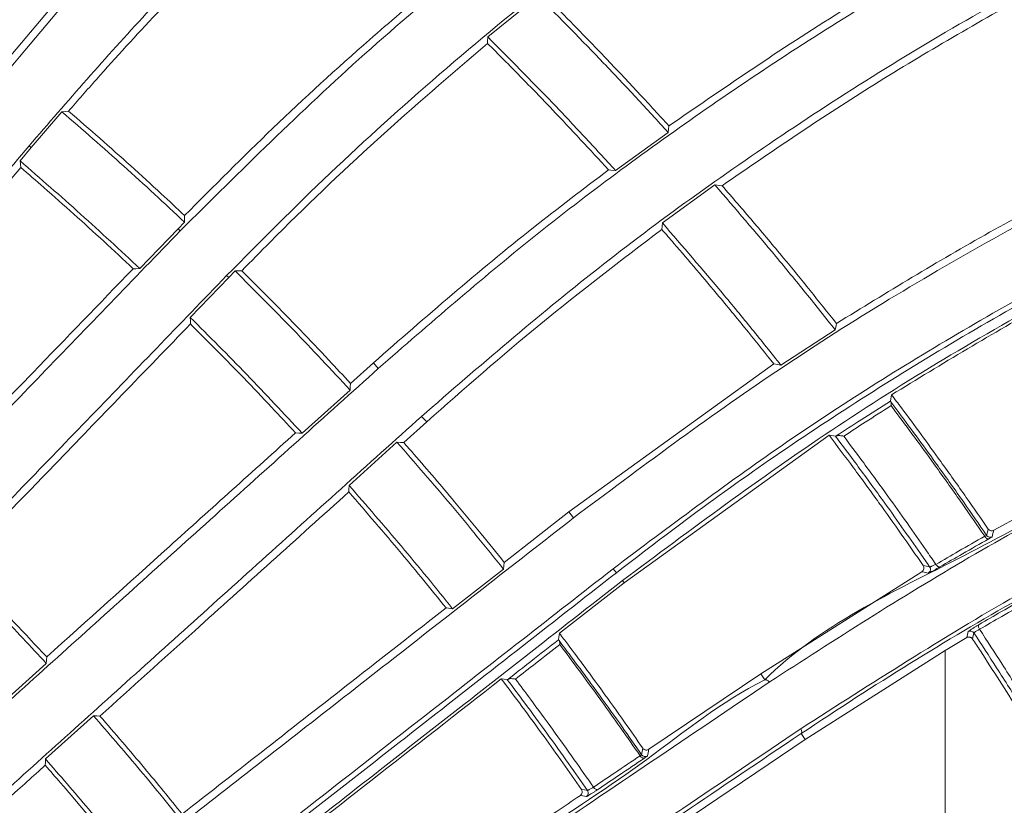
# Model space of a CAD drawing. Header units: millimetres. Extents: x 0 to 1118, y 0 to 864.
# Tile 401 of 512: x 549 to 560, y 442 to 451. Entities that reach past the tile are written whole.
import ezdxf

# ---------------------------------------------------------------- set-up
doc = ezdxf.new("R2010")
doc.units = ezdxf.units.MM
doc.styles.add('SLDTEXTSTYLE0', font='TXT', dxfattribs={"width": 0.605})
doc.dimstyles.new('SLDDIMSTYLE3', dxfattribs={"dimtxt": 3.175, "dimasz": 3.302, "dimexe": 0, "dimexo": 0.0625, "dimgap": 0.79375, "dimtad": 0, "dimtih": 1, "dimtoh": 1, "dimdec": 1, "dimlfac": 4, "dimrnd": 1e-09, "dimzin": 12, "dimdsep": 46, "dimtxsty": 'SLDTEXTSTYLE0', "dimsah": 1, "dimcen": 0.09, "dimadec": 0, "dimazin": 3, "dimtfac": 1, "dimtofl": 0, "dimtmove": 0, "dimatfit": 3, "dimfxl": 1, "dimfrac": 2, "dimtolj": 1, "dimtzin": 12, "dimarcsym": 0})

# ---------------------------------------------------------------- blocks, each defined once
blk = doc.blocks.new('_D_3')
at = {"color": 7, "linetype": 'Continuous', "lineweight": 0}
for p, q in [((465.577, 443.258), (465.577, 471.353)), ((606.87, 443.258), (606.87, 471.353)), ((465.577, 469.753), (530.766, 469.753)), ((606.87, 469.753), (541.68, 469.753))]:
    blk.add_line(p, q, dxfattribs=at)
for points in [[(465.577, 469.753), (468.879, 469.245), (468.879, 470.261)], [(606.87, 469.753), (603.568, 470.261), (603.568, 469.245)]]:
    blk.add_solid(points, dxfattribs=at)
at = {"color": 7, "linetype": 'Continuous', "lineweight": 0, "insert": (530.766, 471.409), "char_height": 3.175, "attachment_point": 1, "style": 'SLDTEXTSTYLE0'}
blk.add_mtext('565.2', dxfattribs=at)
blk = doc.blocks.new('_D_4')
at = {"color": 7, "linetype": 'Continuous', "lineweight": 0}
for p, q in [((462.003, 441.286), (462.003, 484.2)), ((610.443, 441.286), (610.443, 484.2)), ((462.003, 482.6), (530.766, 482.6)), ((610.443, 482.6), (541.68, 482.6))]:
    blk.add_line(p, q, dxfattribs=at)
for points in [[(462.003, 482.6), (465.305, 482.092), (465.305, 483.108)], [(610.443, 482.6), (607.141, 483.108), (607.141, 482.092)]]:
    blk.add_solid(points, dxfattribs=at)
at = {"color": 7, "linetype": 'Continuous', "lineweight": 0, "insert": (530.766, 484.256), "char_height": 3.175, "attachment_point": 1, "style": 'SLDTEXTSTYLE0'}
blk.add_mtext('593.8', dxfattribs=at)

msp = doc.modelspace()

# ---------------------------------------------------------------- linework, layer by layer
at = {"color": 7, "linetype": 'Continuous', "lineweight": 15}
for p, q in [((550.2661, 452.76), (548.6329, 450.8136)), ((554.2185, 451.0776), (554.8032, 451.5537)), ((548.9113, 449.7918), (549.2666, 450.2093)), ((555.7047, 449.5244), (556.3147, 449.9683)), ((548.7816, 449.6372), (548.9113, 449.7918)), ((556.2482, 448.916), (556.8579, 449.3581)), ((550.6202, 448.8477), (550.694, 448.9239)), ((550.6202, 448.8477), (550.1727, 448.3846)), ((551.2066, 448.2814), (551.2804, 448.3576)), ((550.7595, 447.818), (551.2066, 448.2814)), ((557.626, 447.2628), (558.2583, 447.6723)), ((552.8891, 447.2914), (552.6221, 447.051)), ((555.1617, 445.5573), (557.5451, 447.2765)), ((552.6174, 446.9731), (552.0599, 446.4714)), ((553.2409, 446.3638), (553.5079, 446.6042)), ((555.8023, 444.7326), (558.1859, 446.4494)), ((552.6056, 445.8653), (553.1628, 446.3674)), ((555.1617, 445.5573), (554.4103, 444.9702)), ((554.4001, 444.8928), (553.8089, 444.4312)), ((559.2651, 444.8619), (557.3925, 443.6761)), ((555.0522, 444.1461), (555.8023, 444.7326)), ((559.5357, 443.9464), (559.7867, 444.0961)), ((557.9096, 442.9095), (559.5357, 443.9464)), ((559.5357, 443.9464), (559.5357, 441.6184)), ((549.0858, 443.7961), (548.5281, 443.2945)), ((557.3925, 443.6761), (556.0899, 442.7974)), ((549.077, 442.6849), (549.6341, 443.1872)), ((556.6069, 442.0308), (557.9096, 442.9095))]:
    msp.add_line(p, q, dxfattribs=at)
at = {"color": 9, "linetype": 'Continuous', "lineweight": 0}
for p, q in [((548.9113, 449.7918), (548.8856, 449.8122)), ((550.6202, 448.8477), (550.643, 448.8244)), ((551.2066, 448.2814), (551.1825, 448.3034)), ((552.8891, 447.2914), (552.9458, 447.2251)), ((553.5079, 446.6042), (553.4477, 446.6677)), ((555.1617, 445.5573), (555.2137, 445.4872)), ((555.6754, 444.8962), (555.7128, 444.8496)), ((555.8023, 444.7326), (555.7832, 444.7583)), ((557.3925, 443.6761), (557.4384, 443.6043)), ((557.8601, 442.9792), (557.9096, 442.9095))]:
    msp.add_line(p, q, dxfattribs=at)
at = {"color": 7, "linetype": 'Continuous', "lineweight": 15, "flags": 128}
for points in [[(554.216, 451.0028), (554.2168, 451.0262), (554.2185, 451.0776)], [(549.3449, 450.2161), (549.3134, 450.2134), (549.2666, 450.2093)], [(556.3238, 450.0439), (556.3192, 450.0061), (556.3147, 449.9683)], [(548.7889, 449.561), (548.7853, 449.5991), (548.7816, 449.6372)], [(555.6225, 449.5332), (555.6482, 449.5305), (555.7047, 449.5244)], [(556.9423, 449.349), (556.9141, 449.3521), (556.8579, 449.3581)], [(550.6935, 449.0017), (550.6938, 448.9628), (550.694, 448.9239)], [(556.2411, 448.8409), (556.2447, 448.8784), (556.2482, 448.916)], [(550.1727, 448.3846), (550.1256, 448.3841), (550.0963, 448.3838)], [(551.3587, 448.3594), (551.3273, 448.3587), (551.2804, 448.3576)], [(550.7615, 447.7414), (550.7605, 447.7797), (550.7595, 447.818)], [(558.2721, 447.7479), (558.2675, 447.7227), (558.2583, 447.6723)], [(557.5451, 447.2765), (557.5856, 447.2696), (557.626, 447.2628)], [(552.6174, 446.9731), (552.6198, 447.012), (552.6221, 447.051)], [(558.9126, 446.9184), (558.9033, 446.871), (558.8982, 446.8449)], [(552.0599, 446.4714), (552.0217, 446.4737), (551.9835, 446.4759)], [(558.1859, 446.4494), (558.2141, 446.4443), (558.2613, 446.4356)], [(553.2409, 446.3638), (553.2019, 446.3656), (553.1628, 446.3674)], [(552.6022, 445.7887), (552.6035, 445.8181), (552.6056, 445.8653)], [(554.4001, 444.8928), (554.4052, 444.9315), (554.4103, 444.9702)], [(553.8089, 444.4312), (553.762, 444.4373), (553.733, 444.4411)], [(555.0522, 444.1461), (555.0458, 444.1021), (555.0413, 444.0708)], [(549.0858, 443.7961), (549.0882, 443.8346), (549.0905, 443.8711)], [(554.375, 443.6166), (554.4071, 443.6121), (554.4451, 443.6066)], [(549.7092, 443.1838), (549.6726, 443.1855), (549.6341, 443.1872)], [(549.0739, 442.6118), (549.0755, 442.6484), (549.077, 442.6849)]]:
    msp.add_lwpolyline(points, dxfattribs=at)
at = {"color": 9, "linetype": 'Continuous', "lineweight": 0, "flags": 128}
for points in [[(559.9959, 445.2738), (560.001, 445.2659), (560.0067, 445.2588), (560.0128, 445.2528), (560.0191, 445.2479), (560.0253, 445.2445), (560.0313, 445.2426), (560.0369, 445.2423), (560.0418, 445.2436)], [(560.0174, 445.2843), (560.0265, 445.3212), (560.0356, 445.3582)], [(560.1006, 445.3436), (560.0911, 445.3047), (560.0822, 445.2684)], [(559.28, 444.9343), (559.3176, 444.9256), (559.3551, 444.9169)], [(559.3551, 444.9169), (559.36, 444.9078), (559.363, 444.8981)], [(559.4272, 444.9472), (559.4324, 444.9394), (559.4383, 444.9323), (559.4446, 444.9263), (559.451, 444.9215), (559.4574, 444.9182), (559.4636, 444.9164), (559.4692, 444.9162), (559.4742, 444.9176)], [(559.3384, 444.8449), (559.292, 444.8557), (559.2651, 444.8619)], [(559.9343, 444.1925), (559.9299, 444.2009), (559.9265, 444.2096), (559.9243, 444.2181), (559.9232, 444.2262), (559.9234, 444.2335), (559.9248, 444.2398), (559.9274, 444.2449), (559.9311, 444.2486)], [(559.7867, 444.0961), (559.7947, 444.1324), (559.8021, 444.1656)], [(559.8702, 444.1507), (559.8624, 444.1151), (559.8546, 444.0796)], [(557.4896, 443.577), (557.4839, 443.5848), (557.4775, 443.5918), (557.4706, 443.5976), (557.4635, 443.6022), (557.4565, 443.6052), (557.4498, 443.6065), (557.4437, 443.6063), (557.4384, 443.6043)], [(557.8601, 442.9792), (557.8637, 442.9832), (557.8662, 442.9884), (557.8675, 442.9948), (557.8675, 443.002), (557.8663, 443.0098), (557.8638, 443.018), (557.8602, 443.0263), (557.8556, 443.0343)], [(556.0063, 442.734), (556.0139, 442.7717), (556.0215, 442.8093)], [(556.0899, 442.7974), (556.0818, 442.7574), (556.0743, 442.7202)], [(555.989, 442.7226), (555.9947, 442.7148), (556.0012, 442.7078), (556.0082, 442.702), (556.0153, 442.6976), (556.0224, 442.6946), (556.0293, 442.6933), (556.0355, 442.6937), (556.0409, 442.6957)], [(555.3067, 442.3319), (555.342, 442.3248), (555.3772, 442.3177)], [(555.4468, 442.3572), (555.4525, 442.3494), (555.459, 442.3424), (555.466, 442.3367), (555.4732, 442.3322), (555.4804, 442.3293), (555.4873, 442.3281), (555.4936, 442.3285), (555.4991, 442.3305)], [(555.363, 442.247), (555.3248, 442.2547), (555.2943, 442.2608)]]:
    msp.add_lwpolyline(points, dxfattribs=at)
at = {"color": 9, "linetype": 'Continuous', "lineweight": 0}
for centre, start, end in [((560.0587, 445.3126), 214.44201, 297.9979), ((559.8284, 444.1231), 33.43584, 121.72875), ((556.0474, 442.7624), 214.65972, 302.4574), ((555.336, 442.2892), 302.56831, 34.68984)]:
    msp.add_arc(centre, 0.05, start, end, dxfattribs=at)
at = {"color": 7, "linetype": 'Continuous', "lineweight": 15}
msp.add_arc((559.3139, 444.8885), 0.05, 299.40848, 11.0443, dxfattribs=at)
for points, knots in [([(542.8788, 443.8204), (543.4732, 444.5288), (544.6619, 445.9455), (546.534, 448.1765), (548.4583, 450.4698), (549.7871, 452.0534), (550.452, 452.8458)], [0, 0, 0, 0, 0.25075006, 0.50150033, 0.75055431, 1, 1, 1, 1]), ([(551.7323, 452.8458), (551.4785, 452.5996), (550.9709, 452.1071), (550.003, 451.1033), (549.3319, 450.328), (548.8856, 449.8122)], [0, 0, 0, 0, 0.2508587, 0.5017163, 1, 1, 1, 1]), ([(555.1972, 452.8458), (554.783, 452.5267), (553.9545, 451.8886), (552.3982, 450.565), (551.343, 449.5185), (550.643, 448.8244)], [0, 0, 0, 0, 0.2519055, 0.5038081, 1, 1, 1, 1]), ([(556.4696, 452.8458), (555.9833, 452.4908), (555.0106, 451.7807), (553.6548, 450.6566), (552.3685, 449.5007), (551.5781, 448.7028), (551.1825, 448.3034)], [0, 0, 0, 0, 0.25182, 0.503635, 0.7515787, 1, 1, 1, 1]), ([(561.1065, 452.8458), (560.3379, 452.4329), (558.8008, 451.607), (556.6934, 450.2249), (554.7227, 448.7702), (553.5389, 447.7408), (552.9458, 447.2251)], [0, 0, 0, 0, 0.2536212, 0.5072281, 0.7531347, 1, 1, 1, 1]), ([(562.8201, 452.8458), (561.9265, 452.4079), (560.1394, 451.532), (557.7098, 450.0186), (555.455, 448.4041), (554.1179, 447.2475), (553.4477, 446.6677)], [0, 0, 0, 0, 0.2540287, 0.508035, 0.7533861, 1, 1, 1, 1]), ([(571.2252, 452.8458), (570.2579, 452.6285), (568.3163, 452.1922), (565.4875, 451.2563), (562.7238, 450.1158), (560.0535, 448.7493), (557.5207, 447.2116), (555.9843, 446.0632), (555.2137, 445.4872)], [0, 0, 0, 0, 0.1573268, 0.3158108, 0.4839822, 0.6533446, 0.8261422, 1, 1, 1, 1]), ([(578.7628, 452.8458), (577.97, 452.8312), (576.3846, 452.802), (574.03, 452.5694), (571.7052, 452.201), (569.2987, 451.661), (566.8498, 450.936), (564.3677, 450.0065), (561.9874, 448.9186), (559.7334, 447.69), (557.6121, 446.3527), (556.3219, 445.3824), (555.6754, 444.8962)], [0, 0, 0, 0, 0.08882624, 0.17765382, 0.26829671, 0.35894294, 0.46455837, 0.57018181, 0.67823314, 0.78629322, 0.89291248, 1, 1, 1, 1]), ([(549.3449, 450.2161), (549.4523, 450.3389), (549.7859, 450.7208), (550.3662, 451.3531), (551.0662, 452.079), (551.5444, 452.5426), (551.7687, 452.76)], [0, 0, 0, 0, 0.1412967, 0.439135, 0.7369743, 1, 1, 1, 1]), ([(576.9154, 452.7432), (575.9699, 452.6754), (574.0787, 452.5397), (571.2933, 452.069), (568.5661, 451.4096), (565.9353, 450.5572), (563.4383, 449.5419), (561.0647, 448.3756), (558.8148, 447.0637), (557.0416, 445.8669), (556.0452, 445.1041), (555.7128, 444.8496)], [0, 0, 0, 0, 0.11539668, 0.23079999, 0.34951912, 0.4682478, 0.58499517, 0.70175149, 0.82102275, 0.94030183, 1, 1, 1, 1]), ([(556.3238, 450.0439), (557.0013, 450.51), (558.1395, 451.2929), (559.3713, 451.9985), (559.8698, 452.2841)], [0, 0, 0, 0, 0.5952501, 1, 1, 1, 1]), ([(550.6935, 449.0017), (551.0323, 449.342), (551.7232, 450.0359), (552.6851, 450.916), (553.3138, 451.4505), (553.5507, 451.6519)], [0, 0, 0, 0, 0.3748793, 0.7644526, 1, 1, 1, 1]), ([(556.3147, 449.9683), (556.191, 450.1037), (555.9435, 450.3745), (555.443, 450.9062), (555.0587, 451.2952), (554.8032, 451.5537)], [0, 0, 0, 0, 0.2511658, 0.502331, 1, 1, 1, 1]), ([(554.8884, 451.5498), (554.9371, 451.5009), (555.18, 451.2571), (555.5474, 450.8784), (555.9759, 450.4241), (556.2118, 450.1664), (556.3238, 450.0439)], [0, 0, 0, 0, 0.0994344, 0.4962853, 0.760736, 1, 1, 1, 1]), ([(556.9423, 449.349), (557.5059, 449.7363), (558.6404, 450.516), (559.8693, 451.2167), (560.4878, 451.5694)], [0, 0, 0, 0, 0.4967754, 1, 1, 1, 1]), ([(555.7832, 444.7583), (556.5801, 445.3522), (558.1792, 446.5439), (560.7684, 448.0926), (563.4571, 449.4242), (565.9169, 450.4432), (567.5633, 450.9272), (568.2339, 451.1243)], [0, 0, 0, 0, 0.2234601, 0.4483977, 0.6536867, 0.858954, 1, 1, 1, 1]), ([(551.3587, 448.3594), (551.468, 448.4707), (551.9758, 448.9878), (552.9066, 449.882), (553.7842, 450.6332), (554.216, 451.0028)], [0, 0, 0, 0, 0.1222721, 0.5680561, 1, 1, 1, 1]), ([(554.216, 451.0028), (554.3428, 450.8754), (554.5964, 450.6207), (555.0678, 450.1332), (555.4062, 449.7672), (555.6225, 449.5332)], [0, 0, 0, 0, 0.2650261, 0.5300524, 1, 1, 1, 1]), ([(555.7047, 449.5244), (555.5832, 449.6569), (555.3402, 449.9218), (554.8481, 450.4427), (554.47, 450.8239), (554.2185, 451.0776)], [0, 0, 0, 0, 0.2507947, 0.501589, 1, 1, 1, 1]), ([(523.9732, 450.4073), (524.9339, 450.3726), (526.8552, 450.3032), (529.7077, 449.8492), (532.5051, 449.1434), (535.241, 448.1601), (537.8879, 446.9085), (540.4171, 445.3925), (542.7856, 443.6359), (544.9705, 441.6556), (546.9508, 439.4707), (548.7074, 437.1022), (550.2234, 434.5729), (551.4842, 431.9073), (552.4776, 429.1309), (553.1941, 426.2704), (553.6267, 423.3536), (553.7715, 420.4083), (553.6265, 417.4632), (553.1949, 414.5457), (552.4744, 411.6875), (551.4703, 408.8301), (550.549, 407.008), (550.0709, 406.0625)], [0, 0, 0, 0, 0.0466231, 0.0932463, 0.1398694, 0.1864926, 0.2341258, 0.2817589, 0.3293921, 0.3770253, 0.4246585, 0.4722917, 0.5199248, 0.567558, 0.6151912, 0.6628244, 0.7104576, 0.7580907, 0.8057239, 0.8533571, 0.9009903, 0.9486235, 1, 1, 1, 1]), ([(550.694, 448.9239), (550.5771, 449.0337), (550.3431, 449.2533), (549.87, 449.6848), (549.5077, 449.9997), (549.2666, 450.2093)], [0, 0, 0, 0, 0.250549, 0.501098, 1, 1, 1, 1]), ([(549.3449, 450.2161), (549.4662, 450.1111), (549.7089, 449.901), (550.0678, 449.5803), (550.3961, 449.2807), (550.6033, 449.0863), (550.6935, 449.0017)], [0, 0, 0, 0, 0.26520975, 0.53041854, 0.79562799, 1, 1, 1, 1]), ([(557.4384, 443.6043), (557.4384, 443.6043), (558.0674, 444.2334), (559.7827, 445.0135), (562.1782, 446.39), (564.7936, 447.5083), (567.4484, 448.449), (570.1693, 449.185), (572.9646, 449.7265), (575.8109, 450.0646), (577.9059, 450.1434), (578.8287, 450.1434), (578.8287, 450.1434)], [0, 0, 0, 0, 0.0000005, 0.1298721, 0.2604498, 0.3872119, 0.5147528, 0.6343961, 0.7540309, 0.8770184, 0.9999993, 1, 1, 1, 1]), ([(578.8408, 450.1007), (577.8751, 450.0796), (575.9438, 450.0374), (573.0847, 449.7), (570.275, 449.1671), (567.5112, 448.4211), (564.8323, 447.4805), (562.2459, 446.3456), (559.7727, 445.0509), (558.2521, 444.0692), (557.4896, 443.577)], [0, 0, 0, 0, 0.1195723, 0.2391504, 0.3621772, 0.4852135, 0.6119683, 0.7395254, 0.8693995, 1, 1, 1, 1]), ([(548.8856, 449.8122), (548.4108, 449.2464), (547.4612, 448.1147), (546.0835, 446.4729), (544.7407, 444.8725), (543.8826, 443.8499), (543.4533, 443.3383)], [0, 0, 0, 0, 0.2504771, 0.5009577, 0.7503335, 1, 1, 1, 1]), ([(558.2721, 447.7479), (558.8578, 448.1077), (560.0311, 448.8284), (561.2936, 449.4681), (561.9259, 449.7884)], [0, 0, 0, 0, 0.4992139, 1, 1, 1, 1]), ([(550.1727, 448.3846), (550.0589, 448.4914), (549.8313, 448.705), (549.3702, 449.1255), (549.017, 449.4326), (548.7816, 449.6372)], [0, 0, 0, 0, 0.2501317, 0.5002635, 1, 1, 1, 1]), ([(546.2868, 446.579), (546.6589, 447.0225), (547.4783, 447.999), (548.3262, 449.0094), (548.7889, 449.561)], [0, 0, 0, 0, 0.454196, 1, 1, 1, 1]), ([(548.7889, 449.561), (548.8784, 449.4837), (549.0859, 449.3043), (549.4076, 449.0185), (549.7544, 448.7038), (549.9823, 448.4905), (550.0963, 448.3838)], [0, 0, 0, 0, 0.201547, 0.4676982, 0.7338495, 1, 1, 1, 1]), ([(552.8891, 447.2914), (553.4969, 447.822), (554.3752, 448.5886), (555.3288, 449.3108), (555.6225, 449.5332)], [0, 0, 0, 0, 0.6920422, 1, 1, 1, 1]), ([(557.8556, 443.0343), (558.68, 443.5642), (560.3343, 444.6276), (562.9937, 445.9814), (565.7442, 447.1325), (568.4065, 448.0049), (571.0121, 448.653), (573.542, 449.1008), (576.1533, 449.3918), (577.9451, 449.4286), (578.841, 449.447)], [0, 0, 0, 0, 0.1431701, 0.28728487, 0.41995826, 0.55353459, 0.66385155, 0.77416284, 0.88708363, 1, 1, 1, 1]), ([(578.8287, 449.3899), (578.8287, 449.3899), (577.9207, 449.3899), (576.2212, 449.328), (573.6108, 449.0561), (571.0658, 448.6073), (568.428, 447.9543), (565.7482, 447.0751), (563.0105, 445.9342), (560.327, 444.5544), (558.7237, 443.555), (557.8601, 442.9792), (557.8601, 442.9792)], [0, 0, 0, 0, 0.0000005, 0.1102642, 0.2205317, 0.3334692, 0.446413, 0.5790766, 0.7126683, 0.855848, 0.9999994, 1, 1, 1, 1]), ([(558.2583, 447.6723), (558.1443, 447.8157), (557.9162, 448.1024), (557.4529, 448.6674), (557.0956, 449.0822), (556.8579, 449.3581)], [0, 0, 0, 0, 0.250736, 0.5014727, 1, 1, 1, 1]), ([(556.9423, 449.349), (557.0621, 449.2104), (557.3017, 448.9333), (557.7478, 448.4018), (558.0672, 448.0034), (558.2721, 447.7479)], [0, 0, 0, 0, 0.2640135, 0.5280274, 1, 1, 1, 1]), ([(557.626, 447.2628), (557.514, 447.4031), (557.2899, 447.6839), (556.8341, 448.238), (556.4824, 448.6449), (556.2482, 448.916)], [0, 0, 0, 0, 0.2503645, 0.5007294, 1, 1, 1, 1]), ([(558.9126, 446.9184), (559.4978, 447.2756), (560.6701, 447.9911), (561.932, 448.623), (562.5639, 448.9395)], [0, 0, 0, 0, 0.4991895, 1, 1, 1, 1]), ([(544.4653, 442.4272), (544.9514, 442.9305), (545.9235, 443.9372), (547.4513, 445.5193), (549.02, 447.1437), (550.1018, 448.2639), (550.643, 448.8244)], [0, 0, 0, 0, 0.2506379, 0.5012734, 0.7504777, 1, 1, 1, 1]), ([(553.5079, 446.6042), (553.9438, 446.9879), (554.8166, 447.756), (555.7659, 448.479), (556.2411, 448.8409)], [0, 0, 0, 0, 0.4994695, 1, 1, 1, 1]), ([(556.2411, 448.8409), (556.2883, 448.7867), (556.5126, 448.5293), (556.8496, 448.1319), (557.2357, 447.6634), (557.4465, 447.3998), (557.5451, 447.2765)], [0, 0, 0, 0, 0.1058796, 0.5028719, 0.7674246, 1, 1, 1, 1]), ([(550.0963, 448.3838), (549.7053, 447.979), (548.7867, 447.0277), (547.9009, 446.1105), (547.3921, 445.5836)], [0, 0, 0, 0, 0.4255352, 1, 1, 1, 1]), ([(552.6174, 446.9731), (552.508, 447.0912), (552.2891, 447.3275), (551.8463, 447.7919), (551.5064, 448.1317), (551.2804, 448.3576)], [0, 0, 0, 0, 0.2509798, 0.501959, 1, 1, 1, 1]), ([(551.3587, 448.3594), (551.4728, 448.2457), (551.701, 448.0185), (552.0379, 447.6723), (552.3451, 447.3499), (552.5384, 447.1414), (552.6221, 447.051)], [0, 0, 0, 0, 0.2655832, 0.5311657, 0.7967475, 1, 1, 1, 1]), ([(551.1825, 448.3034), (550.6375, 447.739), (549.5473, 446.6101), (547.9748, 444.9817), (546.45, 443.4028), (545.4868, 442.4053), (545.0048, 441.9062)], [0, 0, 0, 0, 0.2507074, 0.5014207, 0.7504934, 1, 1, 1, 1]), ([(552.0599, 446.4714), (551.9536, 446.5861), (551.741, 446.8155), (551.3103, 447.2671), (550.9796, 447.5978), (550.7595, 447.818)], [0, 0, 0, 0, 0.2505574, 0.5011153, 1, 1, 1, 1]), ([(548.0573, 444.9412), (548.4312, 445.3283), (549.3143, 446.2429), (550.2322, 447.1934), (550.7615, 447.7414)], [0, 0, 0, 0, 0.4233752, 1, 1, 1, 1]), ([(550.7615, 447.7414), (550.8034, 447.6998), (551.012, 447.4928), (551.3275, 447.1716), (551.6917, 446.7903), (551.8908, 446.5758), (551.9835, 446.4759)], [0, 0, 0, 0, 0.100874, 0.500993, 0.7676073, 1, 1, 1, 1]), ([(545.9507, 440.9266), (546.4946, 441.4163), (547.5823, 442.3958), (549.3112, 443.9524), (551.0938, 445.5575), (552.3281, 446.6689), (552.9458, 447.2251)], [0, 0, 0, 0, 0.2509475, 0.5018863, 0.75073, 1, 1, 1, 1]), ([(563.7522, 447.1407), (563.1245, 446.8618), (561.8672, 446.3032), (560.6901, 445.6638), (560.1006, 445.3436)], [0, 0, 0, 0, 0.499232, 1, 1, 1, 1]), ([(558.9126, 446.9184), (558.9508, 446.8676), (559.1435, 446.6111), (559.4342, 446.214), (559.769, 445.7437), (559.9511, 445.4804), (560.0356, 445.3582)], [0, 0, 0, 0, 0.0991549, 0.500563, 0.7680776, 1, 1, 1, 1]), ([(558.2696, 446.4397), (558.3655, 446.5025), (558.5734, 446.6389), (558.7845, 446.7727), (558.8982, 446.8449)], [0, 0, 0, 0, 0.4608887, 1, 1, 1, 1]), ([(558.8982, 446.8449), (558.8986, 446.8439), (558.8991, 446.8427), (558.9017, 446.8387), (558.9021, 446.838)], [0, 0, 0, 0, 0.8231399, 1, 1, 1, 1]), ([(558.9021, 446.838), (558.9039, 446.8337), (558.9077, 446.8245), (558.9079, 446.8069), (558.9072, 446.7956), (558.9069, 446.7926), (558.9069, 446.7924)], [0, 0, 0, 0, 0.3970662, 0.8417559, 0.988531, 1, 1, 1, 1]), ([(553.4477, 446.6677), (552.8243, 446.1064), (551.5774, 444.9837), (549.7894, 443.3738), (548.0654, 441.8215), (546.9906, 440.8537), (546.4526, 440.3693)], [0, 0, 0, 0, 0.2510162, 0.5020425, 0.7507086, 1, 1, 1, 1]), ([(559.6139, 441.5652), (559.6139, 441.5652), (560.4621, 441.9893), (562.0322, 442.914), (564.6915, 444.0481), (567.3903, 445.0062), (570.1476, 445.7471), (572.9438, 446.283), (575.7726, 446.6131), (577.8243, 446.6895), (578.7399, 446.6895), (578.7399, 446.6895)], [0, 0, 0, 0, 0.00000065, 0.1490544, 0.29831576, 0.44732759, 0.58546168, 0.72358562, 0.86179649, 0.99999925, 1, 1, 1, 1]), ([(578.7533, 446.6464), (577.7793, 446.6251), (575.824, 446.5822), (572.9662, 446.2402), (570.1809, 445.7101), (567.6737, 445.0341), (565.4271, 444.2705), (563.423, 443.4575), (561.4888, 442.5509), (560.2713, 441.8731), (559.6626, 441.5342)], [0, 0, 0, 0, 0.13768945, 0.27637884, 0.41405375, 0.55261773, 0.66367932, 0.77474454, 0.88737052, 1, 1, 1, 1]), ([(551.9835, 446.4759), (551.4913, 446.0328), (550.5072, 445.1467), (549.5626, 444.2962), (549.0905, 443.8711)], [0, 0, 0, 0, 0.5001653, 1, 1, 1, 1]), ([(558.1859, 446.4494), (558.2805, 446.3233), (558.4759, 446.0628), (558.8432, 445.5596), (559.1097, 445.1781), (559.28, 444.9343)], [0, 0, 0, 0, 0.2530206, 0.522688, 1, 1, 1, 1]), ([(558.2613, 446.4356), (558.262, 446.4358), (558.2632, 446.4362), (558.2677, 446.4387), (558.2696, 446.4397)], [0, 0, 0, 0, 0.5796553, 1, 1, 1, 1]), ([(558.2696, 446.4397), (558.2724, 446.4409), (558.2779, 446.4432), (558.2921, 446.4449), (558.3127, 446.4448), (558.3353, 446.442), (558.3502, 446.4388), (558.3559, 446.4373), (558.3561, 446.4373)], [0, 0, 0, 0, 0.142007, 0.2831739, 0.4953638, 0.7989251, 0.9925546, 1, 1, 1, 1]), ([(554.4001, 444.8928), (554.299, 445.0185), (554.0968, 445.2699), (553.6874, 445.7641), (553.3722, 446.1266), (553.1628, 446.3674)], [0, 0, 0, 0, 0.2514154, 0.5028313, 1, 1, 1, 1]), ([(553.2409, 446.3638), (553.2808, 446.3183), (553.4803, 446.0908), (553.7816, 445.7379), (554.1303, 445.3178), (554.3209, 445.0812), (554.4103, 444.9702)], [0, 0, 0, 0, 0.0997942, 0.4990332, 0.7650615, 1, 1, 1, 1]), ([(559.9898, 440.9674), (560.8418, 441.4346), (562.5513, 442.3723), (565.2775, 443.5316), (568.0841, 444.4866), (570.6051, 445.1271), (572.8479, 445.5437), (574.7769, 445.7985), (576.7455, 445.9621), (578.0842, 445.9825), (578.7535, 445.9927)], [0, 0, 0, 0, 0.1591687, 0.3193904, 0.467986, 0.6175947, 0.7125676, 0.8075383, 0.90377, 1, 1, 1, 1]), ([(553.8089, 444.4312), (553.7107, 444.5533), (553.5143, 444.7974), (553.1162, 445.278), (552.8095, 445.6307), (552.6056, 445.8653)], [0, 0, 0, 0, 0.2509889, 0.5019779, 1, 1, 1, 1]), ([(578.7399, 445.9359), (578.7399, 445.9359), (577.9117, 445.9359), (576.0586, 445.8719), (573.4945, 445.5957), (570.8069, 445.1227), (568.0822, 444.43), (565.285, 443.4742), (562.5363, 442.3271), (560.8831, 441.3583), (559.9909, 440.9122), (559.9909, 440.9122)], [0, 0, 0, 0, 0.0000008, 0.1273703, 0.254939, 0.3823302, 0.5314325, 0.6805486, 0.8402666, 0.9999993, 1, 1, 1, 1]), ([(549.7092, 443.1838), (550.0745, 443.5127), (551.0166, 444.361), (552.0001, 445.2465), (552.6022, 445.7887)], [0, 0, 0, 0, 0.3877, 1, 1, 1, 1]), ([(552.6022, 445.7887), (552.7052, 445.6707), (552.9111, 445.4346), (553.2902, 444.9872), (553.5609, 444.6533), (553.733, 444.4411)], [0, 0, 0, 0, 0.267083, 0.5341666, 1, 1, 1, 1]), ([(547.3278, 439.3261), (547.9332, 439.7991), (549.1439, 440.745), (551.0928, 442.2677), (553.1101, 443.8437), (554.512, 444.939), (555.2137, 445.4872)], [0, 0, 0, 0, 0.2513556, 0.5026895, 0.751069, 1, 1, 1, 1]), ([(560.0356, 445.3582), (560.0387, 445.3544), (560.045, 445.3468), (560.0579, 445.3397), (560.0724, 445.3365), (560.0873, 445.3375), (560.0963, 445.3417), (560.1006, 445.3436)], [0, 0, 0, 0, 0.1845972, 0.3686583, 0.5644555, 0.7921644, 1, 1, 1, 1]), ([(549.0858, 443.7961), (548.9955, 443.8934), (548.8147, 444.088), (548.449, 444.4713), (548.1685, 444.7523), (547.9819, 444.9392)], [0, 0, 0, 0, 0.2506786, 0.5013577, 1, 1, 1, 1]), ([(548.0573, 444.9412), (548.1512, 444.8473), (548.3392, 444.6596), (548.6852, 444.3044), (548.9332, 444.0392), (549.0905, 443.8711)], [0, 0, 0, 0, 0.2678417, 0.5356844, 1, 1, 1, 1]), ([(559.2651, 444.8619), (559.2708, 444.8664), (559.2815, 444.8748), (559.2889, 444.8934), (559.2896, 444.9114), (559.2857, 444.9251), (559.2813, 444.9321), (559.28, 444.9343)], [0, 0, 0, 0, 0.2831638, 0.5334124, 0.7245507, 0.9165579, 1, 1, 1, 1]), ([(555.6754, 444.8962), (554.9654, 444.3415), (553.5453, 443.232), (551.5206, 441.6501), (549.5793, 440.1334), (548.3869, 439.2018), (547.7896, 438.7351)], [0, 0, 0, 0, 0.251345, 0.5027047, 0.7509169, 1, 1, 1, 1]), ([(555.7128, 444.8496), (554.935, 444.2417), (553.3774, 443.0243), (551.9104, 441.8774), (551.1759, 441.3033)], [0, 0, 0, 0, 0.4993655, 1, 1, 1, 1]), ([(551.4402, 441.3652), (551.7659, 441.6197), (552.4498, 442.154), (553.8837, 443.2743), (555.0238, 444.165), (555.7832, 444.7583)], [0, 0, 0, 0, 0.2328546, 0.4889811, 1, 1, 1, 1]), ([(553.733, 444.4411), (553.3667, 444.1549), (552.3192, 443.3365), (551.317, 442.5535), (550.6653, 442.0443)], [0, 0, 0, 0, 0.3497561, 1, 1, 1, 1]), ([(555.0522, 444.1461), (555.0843, 444.1036), (555.2515, 443.8823), (555.5047, 443.5389), (555.7944, 443.1349), (555.9507, 442.9109), (556.0215, 442.8093)], [0, 0, 0, 0, 0.0967961, 0.5038414, 0.7750957, 1, 1, 1, 1]), ([(554.4535, 443.6116), (554.5423, 443.681), (554.7375, 443.8335), (554.9341, 443.9871), (555.0413, 444.0708)], [0, 0, 0, 0, 0.4544823, 1, 1, 1, 1]), ([(555.0413, 444.0708), (555.0416, 444.0699), (555.0422, 444.0684), (555.046, 444.0627), (555.0474, 444.0605)], [0, 0, 0, 0, 0.6228969, 1, 1, 1, 1]), ([(555.0474, 444.0605), (555.0494, 444.0562), (555.0541, 444.0464), (555.0555, 444.0293), (555.0555, 444.0181), (555.0554, 444.0158), (555.0554, 444.0156)], [0, 0, 0, 0, 0.3803212, 0.8779538, 0.9881628, 1, 1, 1, 1]), ([(559.8546, 444.0796), (559.8513, 444.0837), (559.8449, 444.0918), (559.8314, 444.0996), (559.8163, 444.1035), (559.8005, 444.1027), (559.7912, 444.0983), (559.7867, 444.0961)], [0, 0, 0, 0, 0.1843333, 0.3681889, 0.5658203, 0.7916699, 1, 1, 1, 1]), ([(559.8546, 444.0796), (559.8848, 444.0333), (560.0638, 443.7593), (560.3365, 443.3302), (560.6481, 442.8237), (560.8135, 442.5465), (560.886, 442.4248)], [0, 0, 0, 0, 0.0851619, 0.5033977, 0.7821164, 1, 1, 1, 1]), ([(551.4875, 441.3582), (551.9416, 441.7134), (552.883, 442.4498), (553.8661, 443.2187), (554.375, 443.6166)], [0, 0, 0, 0, 0.4823528, 1, 1, 1, 1]), ([(552.4528, 440.2417), (553.1987, 440.7524), (554.3699, 441.5543), (556.0912, 442.6548), (556.9192, 443.3447), (557.4384, 443.6043), (557.4384, 443.6043)], [0, 0, 0, 0, 0.4671936, 0.7335982, 0.9999981, 1, 1, 1, 1]), ([(557.4896, 443.577), (557.0317, 443.2681), (556.1159, 442.6503), (554.4365, 441.5176), (553.258, 440.7229), (552.5075, 440.2168)], [0, 0, 0, 0, 0.2664187, 0.5328288, 1, 1, 1, 1]), ([(554.375, 443.6166), (554.4554, 443.5098), (554.6228, 443.2873), (554.9354, 442.8605), (555.1626, 442.537), (555.3067, 442.3319)], [0, 0, 0, 0, 0.2528083, 0.5262416, 1, 1, 1, 1]), ([(554.4451, 443.6066), (554.4458, 443.6069), (554.447, 443.6073), (554.4515, 443.6103), (554.4535, 443.6116)], [0, 0, 0, 0, 0.5606975, 1, 1, 1, 1]), ([(554.4535, 443.6116), (554.4562, 443.613), (554.4614, 443.6157), (554.475, 443.6183), (554.4942, 443.6194), (554.5172, 443.6177), (554.5328, 443.6148), (554.5399, 443.6131), (554.5401, 443.613)], [0, 0, 0, 0, 0.1386685, 0.2767005, 0.4719584, 0.7446042, 0.992612, 1, 1, 1, 1]), ([(550.6554, 441.97), (550.5719, 442.0736), (550.405, 442.2806), (550.0669, 442.6884), (549.8069, 442.988), (549.6341, 443.1872)], [0, 0, 0, 0, 0.2510818, 0.5021636, 1, 1, 1, 1]), ([(549.7092, 443.1838), (549.7965, 443.0835), (549.9711, 442.8829), (550.2915, 442.5044), (550.5203, 442.2227), (550.6653, 442.0443)], [0, 0, 0, 0, 0.2682232, 0.5364454, 1, 1, 1, 1]), ([(556.1007, 441.8504), (556.2291, 441.937), (556.8072, 442.327), (557.3969, 442.7249), (557.8556, 443.0343)], [0, 0, 0, 0, 0.2220347, 1, 1, 1, 1]), ([(557.8601, 442.9792), (557.86, 442.9792), (557.3683, 442.6514), (556.8643, 442.3073), (556.3333, 441.9493), (556.2547, 441.8963)], [0, 0, 0, 0, 0.0000065, 0.8520321, 1, 1, 1, 1]), ([(556.0215, 442.8093), (556.0246, 442.8057), (556.0307, 442.7983), (556.043, 442.7915), (556.0581, 442.7878), (556.0748, 442.7892), (556.085, 442.7948), (556.0899, 442.7974)], [0, 0, 0, 0, 0.1640398, 0.327512, 0.5039656, 0.7641839, 1, 1, 1, 1]), ([(550.064, 441.5086), (549.9835, 441.6085), (549.8223, 441.8082), (549.4956, 442.2023), (549.2443, 442.4921), (549.077, 442.6849)], [0, 0, 0, 0, 0.25066599, 0.50133239, 1, 1, 1, 1]), ([(546.5775, 440.3642), (546.587, 440.3727), (546.9911, 440.7365), (547.8065, 441.4707), (548.6512, 442.2312), (549.0739, 442.6118)], [0, 0, 0, 0, 0.0118876, 0.505564, 1, 1, 1, 1]), ([(549.0739, 442.6118), (549.1337, 442.5432), (549.2778, 442.3779), (549.5031, 442.1131), (549.7496, 441.8174), (549.911, 441.6179), (549.9918, 441.5182)], [0, 0, 0, 0, 0.1911472, 0.4607645, 0.7303826, 1, 1, 1, 1]), ([(555.2943, 442.2608), (555.2995, 442.2653), (555.3097, 442.2741), (555.3162, 442.2929), (555.316, 442.3111), (555.3119, 442.3238), (555.3078, 442.3302), (555.3067, 442.3319)], [0, 0, 0, 0, 0.2840658, 0.559539, 0.7457923, 0.9330568, 1, 1, 1, 1]), ([(555.2943, 442.2608), (555.1056, 442.1336), (554.4762, 441.709), (553.4486, 441.0159), (552.6335, 440.4661), (552.2377, 440.1991)], [0, 0, 0, 0, 0.1804763, 0.6020902, 1, 1, 1, 1])]:
    msp.add_open_spline(points, degree=3, knots=knots, dxfattribs=at)
at = {"color": 9, "linetype": 'Continuous', "lineweight": 0}
for points, knots in [([(558.9069, 446.7924), (558.8064, 446.7285), (558.6216, 446.611), (558.4393, 446.4917), (558.3561, 446.4373)], [0, 0, 0, 0, 0.54411226, 1, 1, 1, 1]), ([(558.9021, 446.838), (558.9332, 446.7965), (559.1189, 446.5488), (559.4031, 446.1601), (559.7425, 445.6827), (559.9288, 445.4128), (560.0174, 445.2843)], [0, 0, 0, 0, 0.0812489, 0.48563634, 0.75513852, 1, 1, 1, 1]), ([(559.9959, 445.2738), (559.9082, 445.4009), (559.7229, 445.6694), (559.3846, 446.1454), (559.1081, 446.5235), (558.9303, 446.7611), (558.9069, 446.7924)], [0, 0, 0, 0, 0.2479633, 0.5236459, 0.9373109, 1, 1, 1, 1]), ([(559.3551, 444.9169), (559.3194, 444.9687), (559.1391, 445.23), (558.8574, 445.6276), (558.527, 446.081), (558.3433, 446.3262), (558.2613, 446.4356)], [0, 0, 0, 0, 0.1008359, 0.5089276, 0.7809056, 1, 1, 1, 1]), ([(558.3561, 446.4373), (558.4272, 446.3421), (558.6002, 446.1109), (558.9204, 445.6713), (559.2054, 445.269), (559.3887, 445.0031), (559.4272, 444.9472)], [0, 0, 0, 0, 0.1941702, 0.4720564, 0.8890142, 1, 1, 1, 1]), ([(559.4272, 444.9472), (559.515, 444.9984), (559.7034, 445.1083), (559.8941, 445.2162), (559.9959, 445.2738)], [0, 0, 0, 0, 0.466101, 1, 1, 1, 1]), ([(560.0174, 445.2843), (560.0168, 445.2838), (560.0157, 445.2828), (560.0077, 445.279), (559.9997, 445.2755), (559.9959, 445.2738)], [0, 0, 0, 0, 0.339663, 0.6805948, 1, 1, 1, 1]), ([(560.0418, 445.2436), (560.049, 445.2477), (560.064, 445.2562), (560.0788, 445.2653), (560.0811, 445.2674), (560.0822, 445.2684)], [0, 0, 0, 0, 0.3177829, 0.6588119, 1, 1, 1, 1]), ([(560.0418, 445.2436), (559.9402, 445.1861), (559.7499, 445.0784), (559.5619, 444.9687), (559.4742, 444.9176)], [0, 0, 0, 0, 0.5338897, 1, 1, 1, 1]), ([(559.3384, 444.8449), (559.3386, 444.8449), (559.3395, 444.8449), (559.346, 444.8476), (559.3637, 444.8564), (559.3886, 444.8695), (559.4176, 444.8854), (559.4479, 444.9023), (559.4654, 444.9125), (559.4742, 444.9176)], [0, 0, 0, 0, 0.03235959, 0.19289637, 0.35404332, 0.51560545, 0.67722796, 0.83859112, 1, 1, 1, 1]), ([(559.4272, 444.9472), (559.4225, 444.9451), (559.4132, 444.9407), (559.3971, 444.9336), (559.3818, 444.9269), (559.3686, 444.9215), (559.3592, 444.9178), (559.3557, 444.9168), (559.3552, 444.9169), (559.3551, 444.9169)], [0, 0, 0, 0, 0.1618535, 0.3240753, 0.4863422, 0.6480749, 0.8086109, 0.9679092, 1, 1, 1, 1]), ([(559.9311, 444.2486), (560.0171, 444.2987), (560.2055, 444.4083), (560.3962, 444.5159), (560.4997, 444.5743)], [0, 0, 0, 0, 0.45671311, 1, 1, 1, 1]), ([(560.5026, 444.5179), (560.399, 444.4595), (560.2085, 444.352), (560.0203, 444.2425), (559.9343, 444.1925)], [0, 0, 0, 0, 0.5432793, 1, 1, 1, 1]), ([(559.8021, 444.1656), (559.8032, 444.1668), (559.8053, 444.169), (559.8203, 444.1795), (559.8422, 444.1939), (559.8693, 444.2112), (559.8983, 444.2291), (559.9191, 444.2416), (559.9292, 444.2475), (559.9311, 444.2486)], [0, 0, 0, 0, 0.1609351, 0.3219215, 0.4826882, 0.6431531, 0.8035599, 0.9640914, 1, 1, 1, 1]), ([(559.8702, 444.1507), (559.8705, 444.1515), (559.8712, 444.1532), (559.8783, 444.159), (559.889, 444.1665), (559.9026, 444.1751), (559.9174, 444.1837), (559.9281, 444.1894), (559.9333, 444.192), (559.9343, 444.1925)], [0, 0, 0, 0, 0.1614852, 0.3226473, 0.4831397, 0.6431848, 0.8033236, 0.9639855, 1, 1, 1, 1]), ([(560.9593, 442.4031), (560.876, 442.5432), (560.7, 442.839), (560.4244, 443.2864), (560.1451, 443.7291), (559.9582, 444.0157), (559.8702, 444.1507)], [0, 0, 0, 0, 0.237465, 0.5014271, 0.7653684, 1, 1, 1, 1]), ([(559.9343, 444.1925), (560.0226, 444.0571), (560.2101, 443.7696), (560.49, 443.3258), (560.768, 442.8743), (560.9463, 442.5746), (561.0318, 442.4308)], [0, 0, 0, 0, 0.2336552, 0.4959748, 0.758314, 1, 1, 1, 1]), ([(555.0554, 444.0156), (554.9616, 443.9424), (554.7894, 443.8078), (554.6181, 443.674), (554.5401, 443.613)], [0, 0, 0, 0, 0.5443463, 1, 1, 1, 1]), ([(555.0474, 444.0605), (555.0691, 444.0317), (555.2274, 443.8217), (555.473, 443.4882), (555.7697, 443.0739), (555.9312, 442.8419), (556.0063, 442.734)], [0, 0, 0, 0, 0.0661597, 0.4819687, 0.759064, 1, 1, 1, 1]), ([(555.989, 442.7226), (555.9143, 442.8298), (555.7533, 443.0611), (555.4441, 443.4937), (555.2046, 443.8153), (555.0554, 444.0156)], [0, 0, 0, 0, 0.2458626, 0.5300841, 1, 1, 1, 1]), ([(555.3772, 442.3177), (555.3043, 442.4223), (555.1487, 442.6457), (554.9059, 442.9846), (554.6682, 443.3096), (554.5132, 443.5159), (554.4451, 443.6066)], [0, 0, 0, 0, 0.24051569, 0.51334942, 0.78616474, 1, 1, 1, 1]), ([(554.5401, 443.613), (554.5982, 443.5356), (554.7432, 443.3421), (554.9715, 443.03), (555.2158, 442.6889), (555.3727, 442.4636), (555.4468, 442.3572)], [0, 0, 0, 0, 0.1874533, 0.46818745, 0.74893872, 1, 1, 1, 1]), ([(556.0063, 442.734), (556.0057, 442.7335), (556.0046, 442.7324), (555.9978, 442.728), (555.9916, 442.7241), (555.989, 442.7226)], [0, 0, 0, 0, 0.3700594, 0.7401933, 1, 1, 1, 1]), ([(555.4468, 442.3572), (555.5294, 442.4128), (555.7096, 442.5342), (555.8908, 442.6564), (555.989, 442.7226)], [0, 0, 0, 0, 0.4585035, 1, 1, 1, 1]), ([(556.0409, 442.6957), (555.9428, 442.6296), (555.7617, 442.5075), (555.5816, 442.3862), (555.4991, 442.3305)], [0, 0, 0, 0, 0.5415009, 1, 1, 1, 1]), ([(556.0409, 442.6957), (556.0459, 442.6991), (556.058, 442.7073), (556.0711, 442.7168), (556.0732, 442.7191), (556.0743, 442.7202)], [0, 0, 0, 0, 0.2596398, 0.6297766, 1, 1, 1, 1]), ([(555.4991, 442.3305), (555.491, 442.3251), (555.4748, 442.3144), (555.4459, 442.2958), (555.4176, 442.278), (555.3925, 442.2628), (555.3737, 442.2519), (555.3648, 442.2473), (555.3634, 442.2471), (555.363, 442.247)], [0, 0, 0, 0, 0.1554084, 0.310812, 0.4662209, 0.621582, 0.7768469, 0.9319893, 1, 1, 1, 1]), ([(555.4468, 442.3572), (555.4426, 442.3546), (555.4343, 442.3496), (555.4195, 442.3409), (555.405, 442.3325), (555.3921, 442.3253), (555.3826, 442.3201), (555.3781, 442.3179), (555.3774, 442.3177), (555.3772, 442.3177)], [0, 0, 0, 0, 0.1554984, 0.3110797, 0.4665804, 0.6219736, 0.7770795, 0.9320802, 1, 1, 1, 1])]:
    msp.add_open_spline(points, degree=3, knots=knots, dxfattribs=at)

# ---------------------------------------------------------------- dimensions: what is measured, and where the dimension line sits
at = {"color": 7, "linetype": 'Continuous', "lineweight": 0}
for base, p1, p2, picture, middle in [((462.0032, 482.5997), (610.4432, 439.6861), (462.0032, 439.6861), '_D_4', (536.2232, 482.5997)), ((606.8697, 469.7527), (465.5768, 441.6583), (606.8697, 441.6583), '_D_3', (536.2232, 469.7527))]:
    dim = msp.add_linear_dim(base=base, p1=p1, p2=p2, dimstyle='SLDDIMSTYLE3', dxfattribs=at)
    dim.commit()
    dim.dimension.update_dxf_attribs({"geometry": picture, "text_midpoint": middle, "dimtype": 160})

doc.saveas('drawing.dxf')
